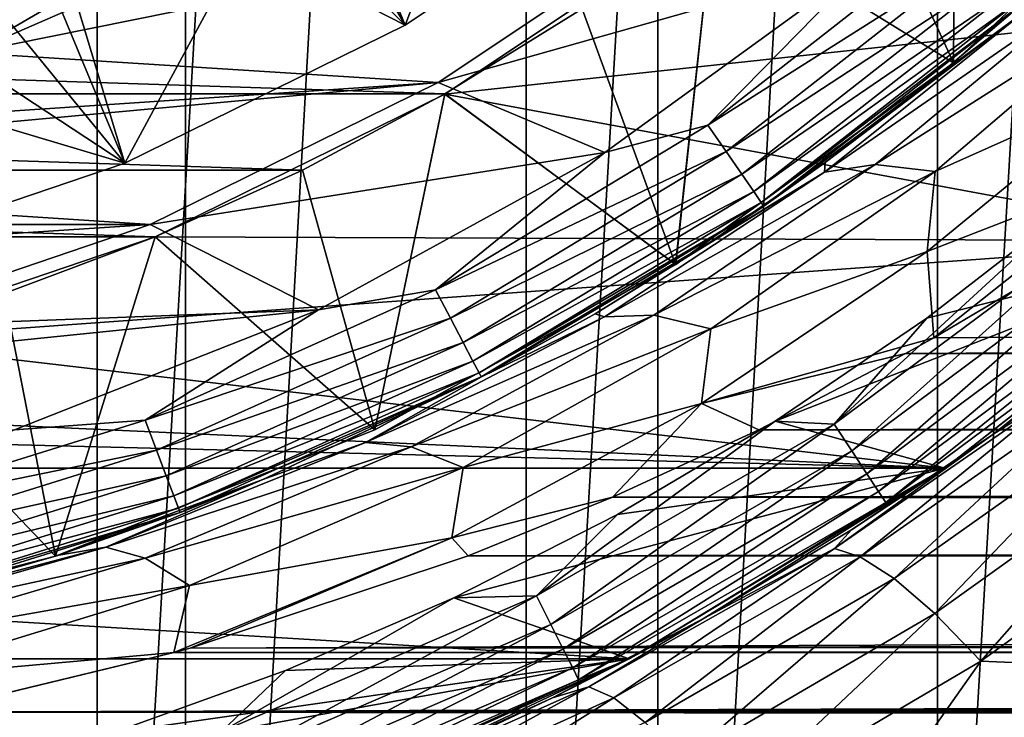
# Model space of a CAD drawing. Header units: millimetres. Extents: x -139 to 106, y -8 to 139.
# Tile 267 of 459: x 3.05 to 6.76, y 59.88 to 62.51. Entities that reach past the tile are written whole.
import ezdxf

# ---------------------------------------------------------------- set-up
doc = ezdxf.new("R2010")
doc.units = ezdxf.units.MM
doc.header["$LTSCALE"] = 53.842063
for name, color, linetype in [('156', 7, 'CONTINUOUS'), ('157', 7, 'CONTINUOUS'), ('158', 7, 'CONTINUOUS'), ('161', 7, 'CONTINUOUS'), ('163', 7, 'CONTINUOUS'), ('164', 7, 'CONTINUOUS'), ('166', 7, 'CONTINUOUS'), ('167', 7, 'CONTINUOUS'), ('27', 7, 'CONTINUOUS'), ('285', 7, 'CONTINUOUS'), ('289', 7, 'CONTINUOUS'), ('290', 7, 'CONTINUOUS'), ('291', 7, 'CONTINUOUS'), ('297', 7, 'CONTINUOUS'), ('298', 7, 'CONTINUOUS'), ('300', 7, 'CONTINUOUS'), ('36', 7, 'CONTINUOUS'), ('37', 7, 'CONTINUOUS'), ('39', 7, 'CONTINUOUS'), ('497', 7, 'CONTINUOUS'), ('499', 7, 'CONTINUOUS'), ('84', 7, 'CONTINUOUS'), ('85', 7, 'CONTINUOUS'), ('86', 7, 'CONTINUOUS'), ('96', 7, 'CONTINUOUS'), ('97', 7, 'CONTINUOUS')]:
    doc.layers.add(name, color=color, linetype=linetype)

msp = doc.modelspace()

# ---------------------------------------------------------------- linework, layer by layer
at = {"layer": '156', "color": 7, "linetype": 'CONTINUOUS', "true_color": 0x33ccff}
for points in [[(-4.65, 62.2339, -40), (-5.1668, 62.5552, -40), (4.65, 62.2339, -40), (-4.65, 62.2339, -40)], [(4.65, 62.2339, -40), (-5.1668, 62.5552, -40), (5.1668, 62.5552, -40), (4.65, 62.2339, -40)], [(-4.1133, 61.947, -40), (-4.65, 62.2339, -40), (4.1133, 61.947, -40), (-4.1133, 61.947, -40)], [(4.1133, 61.947, -40), (-4.65, 62.2339, -40), (4.65, 62.2339, -40), (4.1133, 61.947, -40)], [(-3.5589, 61.6958, -40), (-4.1133, 61.947, -40), (3.5589, 61.6958, -40), (-3.5589, 61.6958, -40)], [(3.5589, 61.6958, -40), (-4.1133, 61.947, -40), (4.1133, 61.947, -40), (3.5589, 61.6958, -40)], [(2.9894, 61.4814, -40), (-3.5589, 61.6958, -40), (3.5589, 61.6958, -40), (2.9894, 61.4814, -40)]]:
    msp.add_3dface(points, dxfattribs=at)
at = {"layer": '157', "color": 7, "linetype": 'CONTINUOUS', "true_color": 0x33ccff}
for points in [[(6.1319, 63.2958, -40), (6.5761, 63.7118, -40), (6.5655, 62.3516, -39), (6.1319, 63.2958, -40)], [(6.5655, 62.3516, -39), (6.5761, 63.7118, -40), (7.5084, 63.2371, -39), (6.5655, 62.3516, -39)], [(5.6615, 62.9097, -40), (6.1319, 63.2958, -40), (6.5655, 62.3516, -39), (5.6615, 62.9097, -40)], [(5.1668, 62.5552, -40), (5.6615, 62.9097, -40), (5.519, 61.5913, -39), (5.1668, 62.5552, -40)], [(5.519, 61.5913, -39), (5.6615, 62.9097, -40), (6.5655, 62.3516, -39), (5.519, 61.5913, -39)], [(4.65, 62.2339, -40), (5.1668, 62.5552, -40), (5.519, 61.5913, -39), (4.65, 62.2339, -40)], [(4.1133, 61.947, -40), (4.65, 62.2339, -40), (4.3855, 60.9682, -39), (4.1133, 61.947, -40)], [(4.3855, 60.9682, -39), (4.65, 62.2339, -40), (5.519, 61.5913, -39), (4.3855, 60.9682, -39)], [(3.5589, 61.6958, -40), (4.1133, 61.947, -40), (4.3855, 60.9682, -39), (3.5589, 61.6958, -40)], [(2.9894, 61.4814, -40), (3.5589, 61.6958, -40), (3.1829, 60.492, -39), (2.9894, 61.4814, -40)], [(3.1829, 60.492, -39), (3.5589, 61.6958, -40), (4.3855, 60.9682, -39), (3.1829, 60.492, -39)], [(2.407, 61.3048, -40), (2.9894, 61.4814, -40), (3.1829, 60.492, -39), (2.407, 61.3048, -40)], [(1.93, 60.1703, -39), (2.407, 61.3048, -40), (3.1829, 60.492, -39), (1.93, 60.1703, -39)]]:
    msp.add_3dface(points, dxfattribs=at)
at = {"layer": '158', "color": 7, "linetype": 'CONTINUOUS', "true_color": 0x33ccff}
for points in [[(6.5655, 62.3516, -39), (7.5084, 63.2371, -39), (6.5655, 62.3517, -32), (6.5655, 62.3516, -39)], [(6.5655, 62.3517, -32), (7.5084, 63.2371, -39), (7.5084, 63.2371, -32), (6.5655, 62.3517, -32)], [(5.519, 61.5913, -39), (6.5655, 62.3516, -39), (5.5191, 61.5913, -32), (5.519, 61.5913, -39)], [(5.5191, 61.5913, -32), (6.5655, 62.3516, -39), (6.5655, 62.3517, -32), (5.5191, 61.5913, -32)], [(4.3855, 60.9682, -39), (5.519, 61.5913, -39), (4.3855, 60.9682, -32), (4.3855, 60.9682, -39)], [(4.3855, 60.9682, -32), (5.519, 61.5913, -39), (5.5191, 61.5913, -32), (4.3855, 60.9682, -32)], [(3.1828, 60.492, -32), (3.1829, 60.492, -39), (4.3855, 60.9682, -32), (3.1828, 60.492, -32)], [(3.1829, 60.492, -39), (4.3855, 60.9682, -39), (4.3855, 60.9682, -32), (3.1829, 60.492, -39)], [(1.93, 60.1703, -39), (3.1829, 60.492, -39), (3.1828, 60.492, -32), (1.93, 60.1703, -39)], [(1.93, 60.1703, -32), (1.93, 60.1703, -39), (3.1828, 60.492, -32), (1.93, 60.1703, -32)]]:
    msp.add_3dface(points, dxfattribs=at)
at = {"layer": '161', "color": 7, "linetype": 'CONTINUOUS', "true_color": 0x33ccff}
for points in [[(5.6615, 62.9097, -32), (6.5655, 62.3517, -32), (6.5762, 63.7119, -32), (5.6615, 62.9097, -32)], [(6.5655, 62.3517, -32), (7.5084, 63.2371, -32), (6.5762, 63.7119, -32), (6.5655, 62.3517, -32)], [(4.65, 62.2338, -32), (5.5191, 61.5913, -32), (5.6615, 62.9097, -32), (4.65, 62.2338, -32)], [(5.5191, 61.5913, -32), (6.5655, 62.3517, -32), (5.6615, 62.9097, -32), (5.5191, 61.5913, -32)], [(3.5588, 61.6958, -32), (4.3855, 60.9682, -32), (4.65, 62.2338, -32), (3.5588, 61.6958, -32)], [(4.3855, 60.9682, -32), (5.5191, 61.5913, -32), (4.65, 62.2338, -32), (4.3855, 60.9682, -32)], [(2.4069, 61.3048, -32), (3.1828, 60.492, -32), (3.5588, 61.6958, -32), (2.4069, 61.3048, -32)], [(3.1828, 60.492, -32), (4.3855, 60.9682, -32), (3.5588, 61.6958, -32), (3.1828, 60.492, -32)], [(1.93, 60.1703, -32), (3.1828, 60.492, -32), (2.4069, 61.3048, -32), (1.93, 60.1703, -32)]]:
    msp.add_3dface(points, dxfattribs=at)
at = {"layer": '163', "color": 7, "linetype": 'CONTINUOUS', "true_color": 0x33ccff}
for points in [[(4.65, 62.2338, -32), (5.6615, 62.9097, -32), (4.65, 62.2338, -30), (4.65, 62.2338, -32)], [(4.65, 62.2338, -30), (5.6615, 62.9097, -32), (5.6615, 62.9097, -30), (4.65, 62.2338, -30)], [(3.5588, 61.6958, -32), (4.65, 62.2338, -32), (3.5589, 61.6958, -30), (3.5588, 61.6958, -32)], [(3.5589, 61.6958, -30), (4.65, 62.2338, -32), (4.65, 62.2338, -30), (3.5589, 61.6958, -30)], [(2.4069, 61.3048, -32), (3.5588, 61.6958, -32), (2.4069, 61.3048, -30), (2.4069, 61.3048, -32)], [(2.4069, 61.3048, -30), (3.5588, 61.6958, -32), (3.5589, 61.6958, -30), (2.4069, 61.3048, -30)]]:
    msp.add_3dface(points, dxfattribs=at)
at = {"layer": '164', "color": 7, "linetype": 'CONTINUOUS', "true_color": 0x33ccff}
for points in [[(4.65, 62.2338, -30), (5.6615, 62.9097, -30), (8.6079, 62.662, -30), (4.65, 62.2338, -30)], [(7.6259, 61.68, -30), (4.65, 62.2338, -30), (8.6079, 62.662, -30), (7.6259, 61.68, -30)], [(3.5589, 61.6958, -30), (4.65, 62.2338, -30), (7.6259, 61.68, -30), (3.5589, 61.6958, -30)], [(2.4069, 61.3048, -30), (3.5589, 61.6958, -30), (7.6259, 61.68, -30), (2.4069, 61.3048, -30)], [(6.5326, 60.8235, -30), (2.4069, 61.3048, -30), (7.6259, 61.68, -30), (6.5326, 60.8235, -30)], [(1.2138, 61.0674, -30), (2.4069, 61.3048, -30), (6.5326, 60.8235, -30), (1.2138, 61.0674, -30)], [(0, 60.9879, -30), (1.2138, 61.0674, -30), (6.5326, 60.8235, -30), (0, 60.9879, -30)], [(-6.5326, 60.8235, -30), (0, 60.9879, -30), (6.5326, 60.8235, -30), (-6.5326, 60.8235, -30)], [(-5.3443, 60.1051, -30), (-6.5326, 60.8235, -30), (5.3443, 60.1051, -30), (-5.3443, 60.1051, -30)], [(5.3443, 60.1051, -30), (-6.5326, 60.8235, -30), (6.5326, 60.8235, -30), (5.3443, 60.1051, -30)], [(-4.078, 59.5352, -30), (-5.3443, 60.1051, -30), (4.078, 59.5352, -30), (-4.078, 59.5352, -30)], [(4.078, 59.5352, -30), (-5.3443, 60.1051, -30), (5.3443, 60.1051, -30), (4.078, 59.5352, -30)]]:
    msp.add_3dface(points, dxfattribs=at)
at = {"layer": '166', "color": 7, "linetype": 'CONTINUOUS', "true_color": 0x33ccff}
for points in [[(6.5326, 60.8235, -30), (7.6259, 61.68, -30), (6.5326, 60.8235, -28), (6.5326, 60.8235, -30)], [(6.5326, 60.8235, -28), (7.6259, 61.68, -30), (7.6259, 61.68, -28), (6.5326, 60.8235, -28)], [(5.3443, 60.1051, -30), (6.5326, 60.8235, -30), (5.3443, 60.1051, -28), (5.3443, 60.1051, -30)], [(5.3443, 60.1051, -28), (6.5326, 60.8235, -30), (6.5326, 60.8235, -28), (5.3443, 60.1051, -28)], [(4.078, 59.5352, -30), (5.3443, 60.1051, -30), (4.078, 59.5352, -28), (4.078, 59.5352, -30)], [(4.078, 59.5352, -28), (5.3443, 60.1051, -30), (5.3443, 60.1051, -28), (4.078, 59.5352, -28)]]:
    msp.add_3dface(points, dxfattribs=at)
at = {"layer": '167', "color": 7, "linetype": 'CONTINUOUS', "true_color": 0x33ccff}
for points in [[(7.0117, 61.8123, -28), (6.4657, 61.3888, -28), (7.6259, 61.68, -28), (7.0117, 61.8123, -28)], [(6.4657, 61.3888, -28), (5.8941, 61.0003, -28), (7.6259, 61.68, -28), (6.4657, 61.3888, -28)], [(5.8941, 61.0003, -28), (6.5326, 60.8235, -28), (7.6259, 61.68, -28), (5.8941, 61.0003, -28)], [(5.8941, 61.0003, -28), (5.2993, 60.6485, -28), (6.5326, 60.8235, -28), (5.8941, 61.0003, -28)], [(5.2993, 60.6485, -28), (4.6837, 60.3348, -28), (6.5326, 60.8235, -28), (5.2993, 60.6485, -28)], [(4.6837, 60.3348, -28), (5.3443, 60.1051, -28), (6.5326, 60.8235, -28), (4.6837, 60.3348, -28)], [(4.6837, 60.3348, -28), (4.0494, 60.0604, -28), (5.3443, 60.1051, -28), (4.6837, 60.3348, -28)], [(3.3992, 59.8263, -28), (2.7356, 59.6335, -28), (5.3443, 60.1051, -28), (3.3992, 59.8263, -28)], [(2.7356, 59.6335, -28), (4.078, 59.5352, -28), (5.3443, 60.1051, -28), (2.7356, 59.6335, -28)], [(4.0494, 60.0604, -28), (3.3992, 59.8263, -28), (5.3443, 60.1051, -28), (4.0494, 60.0604, -28)]]:
    msp.add_3dface(points, dxfattribs=at)
at = {"layer": '27', "color": 8, "linetype": 'CONTINUOUS'}
for points in [[(75.9342, 61.1218, 13.2954), (100.5, 61.8236, 14.0444), (6.3853, 61.2557, 13.4444), (75.9342, 61.1218, 13.2954)], [(6.3853, 61.2557, 13.4444), (100.5, 61.8236, 14.0444), (6.4919, 61.3153, 13.5097), (6.3853, 61.2557, 13.4444)], [(6.4919, 61.3153, 13.5097), (100.5, 61.8236, 14.0444), (6.935, 61.5777, 13.7906), (6.4919, 61.3153, 13.5097)], [(5.8325, 60.9679, 13.1203), (75.9342, 61.1218, 13.2954), (6.3853, 61.2557, 13.4444), (5.8325, 60.9679, 13.1203)], [(74.8094, 61.0478, 13.2118), (75.9342, 61.1218, 13.2954), (5.8325, 60.9679, 13.1203), (74.8094, 61.0478, 13.2118)], [(73.6138, 60.8857, 13.0252), (74.8094, 61.0478, 13.2118), (5.8325, 60.9679, 13.1203), (73.6138, 60.8857, 13.0252)], [(5.2812, 60.7141, 12.8225), (73.6138, 60.8857, 13.0252), (5.8325, 60.9679, 13.1203), (5.2812, 60.7141, 12.8225)], [(72.9354, 60.7584, 12.8754), (73.6138, 60.8857, 13.0252), (5.2812, 60.7141, 12.8225), (72.9354, 60.7584, 12.8754)], [(72.2309, 60.603, 12.6884), (72.9354, 60.7584, 12.8754), (5.2812, 60.7141, 12.8225), (72.2309, 60.603, 12.6884)], [(4.7374, 60.4936, 12.5539), (72.2309, 60.603, 12.6884), (5.2812, 60.7141, 12.8225), (4.7374, 60.4936, 12.5539)], [(71.5394, 60.4307, 12.4756), (72.2309, 60.603, 12.6884), (4.7374, 60.4936, 12.5539), (71.5394, 60.4307, 12.4756)], [(3.6897, 60.1458, 12.1099), (71.5394, 60.4307, 12.4756), (4.7374, 60.4936, 12.5539), (3.6897, 60.1458, 12.1099)], [(70.8963, 60.2573, 12.255), (71.5394, 60.4307, 12.4756), (3.6897, 60.1458, 12.1099), (70.8963, 60.2573, 12.255)], [(70.6583, 60.1889, 12.1664), (70.8963, 60.2573, 12.255), (3.6897, 60.1458, 12.1099), (70.6583, 60.1889, 12.1664)], [(70.4233, 60.1196, 12.0753), (70.6583, 60.1889, 12.1664), (3.6292, 60.1286, 12.0873), (70.4233, 60.1196, 12.0753)], [(3.6292, 60.1286, 12.0873), (70.6583, 60.1889, 12.1664), (3.6897, 60.1458, 12.1099), (3.6292, 60.1286, 12.0873)], [(2.7013, 59.904, 11.7854), (70.4233, 60.1196, 12.0753), (3.6292, 60.1286, 12.0873), (2.7013, 59.904, 11.7854)], [(70.1913, 60.0492, 11.9819), (70.4233, 60.1196, 12.0753), (2.7013, 59.904, 11.7854), (70.1913, 60.0492, 11.9819)], [(69.9622, 59.9779, 11.886), (70.1913, 60.0492, 11.9819), (2.7013, 59.904, 11.7854), (69.9622, 59.9779, 11.886)], [(69.736, 59.9057, 11.7877), (69.9622, 59.9779, 11.886), (2.7013, 59.904, 11.7854), (69.736, 59.9057, 11.7877)], [(1.7625, 59.7464, 11.5661), (69.513, 59.8327, 11.687), (2.7013, 59.904, 11.7854), (1.7625, 59.7464, 11.5661)], [(69.513, 59.8327, 11.687), (69.736, 59.9057, 11.7877), (2.7013, 59.904, 11.7854), (69.513, 59.8327, 11.687)]]:
    msp.add_3dface(points, dxfattribs=at)
at = {"layer": '285', "color": 7, "linetype": 'CONTINUOUS', "true_color": 0xffff99}
for points in [[(4.0008, 63.7089, 45.8845), (3.5425, 63.4512, 45.8845), (4.5, 62.4936, 45.134), (4.0008, 63.7089, 45.8845)], [(5.4789, 63.1478, 45.134), (4.0008, 63.7089, 45.8845), (4.5, 62.4936, 45.134), (5.4789, 63.1478, 45.134)], [(3.5425, 63.4512, 45.8845), (3.0677, 63.2254, 45.8845), (4.5, 62.4936, 45.134), (3.5425, 63.4512, 45.8845)], [(3.0677, 63.2254, 45.8845), (2.5786, 63.0325, 45.8845), (3.4441, 61.9729, 45.134), (3.0677, 63.2254, 45.8845)], [(4.5, 62.4936, 45.134), (3.0677, 63.2254, 45.8845), (3.4441, 61.9729, 45.134), (4.5, 62.4936, 45.134)], [(2.5786, 63.0325, 45.8845), (2.0774, 62.8734, 45.8845), (3.4441, 61.9729, 45.134), (2.5786, 63.0325, 45.8845)], [(3.4441, 61.9729, 45.134), (2.0774, 62.8734, 45.8845), (2.3293, 61.5945, 45.134), (3.4441, 61.9729, 45.134)]]:
    msp.add_3dface(points, dxfattribs=at)
at = {"layer": '289', "color": 7, "linetype": 'CONTINUOUS', "true_color": 0xffff99}
for points in [[(5.4789, 63.1478, 45.134), (4.5, 62.4936, 45.134), (5.4789, 63.1478, 39.0773), (5.4789, 63.1478, 45.134)], [(5.4789, 63.1478, 39.0773), (4.5, 62.4936, 45.134), (4.5, 62.4936, 39.0773), (5.4789, 63.1478, 39.0773)], [(4.5, 62.4936, 45.134), (3.4441, 61.9729, 45.134), (4.5, 62.4936, 39.0773), (4.5, 62.4936, 45.134)], [(4.5, 62.4936, 39.0773), (3.4441, 61.9729, 45.134), (3.4441, 61.9729, 39.0773), (4.5, 62.4936, 39.0773)], [(3.4441, 61.9729, 45.134), (2.3293, 61.5945, 45.134), (3.4441, 61.9729, 39.0773), (3.4441, 61.9729, 45.134)], [(3.4441, 61.9729, 39.0773), (2.3293, 61.5945, 45.134), (2.3293, 61.5945, 39.0773), (3.4441, 61.9729, 39.0773)]]:
    msp.add_3dface(points, dxfattribs=at)
at = {"layer": '290', "color": 7, "linetype": 'CONTINUOUS', "true_color": 0xffff99}
for points in [[(4.9918, 63.7824, 38.6155), (4.5, 62.4936, 39.0773), (4.1, 63.1865, 38.6155), (4.9918, 63.7824, 38.6155)], [(5.4789, 63.1478, 39.0773), (4.5, 62.4936, 39.0773), (4.9918, 63.7824, 38.6155), (5.4789, 63.1478, 39.0773)], [(4.1, 63.1865, 38.6155), (3.4441, 61.9729, 39.0773), (3.138, 62.7121, 38.6155), (4.1, 63.1865, 38.6155)], [(4.5, 62.4936, 39.0773), (3.4441, 61.9729, 39.0773), (4.1, 63.1865, 38.6155), (4.5, 62.4936, 39.0773)], [(3.138, 62.7121, 38.6155), (3.4441, 61.9729, 39.0773), (2.1223, 62.3673, 38.6155), (3.138, 62.7121, 38.6155)], [(3.4441, 61.9729, 39.0773), (2.3293, 61.5945, 39.0773), (2.1223, 62.3673, 38.6155), (3.4441, 61.9729, 39.0773)]]:
    msp.add_3dface(points, dxfattribs=at)
at = {"layer": '291', "color": 7, "linetype": 'CONTINUOUS', "true_color": 0xffff99}
msp.add_3dface([(3.138, 62.7121, 38.6155), (2.1223, 62.3673, 38.6155), (2.5083, 62.568, 38.5519), (3.138, 62.7121, 38.6155)], dxfattribs=at)
at = {"layer": '297', "color": 7, "linetype": 'CONTINUOUS', "true_color": 0xffff99}
for points in [[(4.625, 62.2771, 36.5), (5.6311, 62.9494, 36.5), (2.8594, 62.3895, 36.5), (4.625, 62.2771, 36.5)], [(2.8594, 62.3895, 36.5), (5.6311, 62.9494, 36.5), (3.8433, 62.8187, 36.5), (2.8594, 62.3895, 36.5)], [(1.8287, 62.0894, 36.5), (4.625, 62.2771, 36.5), (2.8594, 62.3895, 36.5), (1.8287, 62.0894, 36.5)], [(3.5397, 61.742, 36.5), (4.625, 62.2771, 36.5), (0.7683, 61.9231, 36.5), (3.5397, 61.742, 36.5)], [(0.7683, 61.9231, 36.5), (4.625, 62.2771, 36.5), (1.8287, 62.0894, 36.5), (0.7683, 61.9231, 36.5)], [(-3.5397, 61.742, 36.5), (3.5397, 61.742, 36.5), (0.7683, 61.9231, 36.5), (-3.5397, 61.742, 36.5)], [(-2.394, 61.3531, 36.5), (3.5397, 61.742, 36.5), (-3.5397, 61.742, 36.5), (-2.394, 61.3531, 36.5)], [(2.394, 61.3531, 36.5), (3.5397, 61.742, 36.5), (-2.394, 61.3531, 36.5), (2.394, 61.3531, 36.5)]]:
    msp.add_3dface(points, dxfattribs=at)
at = {"layer": '298', "color": 7, "linetype": 'CONTINUOUS', "true_color": 0xffff99}
for points in [[(4.625, 62.2772, 35), (5.631, 62.9494, 35), (4.625, 62.2771, 36.5), (4.625, 62.2772, 35)], [(5.631, 62.9494, 35), (5.6311, 62.9494, 36.5), (4.625, 62.2771, 36.5), (5.631, 62.9494, 35)], [(3.5398, 61.742, 35), (4.625, 62.2771, 36.5), (3.5397, 61.742, 36.5), (3.5398, 61.742, 35)], [(3.5398, 61.742, 35), (4.625, 62.2772, 35), (4.625, 62.2771, 36.5), (3.5398, 61.742, 35)], [(2.3941, 61.3531, 35), (3.5397, 61.742, 36.5), (2.394, 61.3531, 36.5), (2.3941, 61.3531, 35)], [(2.3941, 61.3531, 35), (3.5398, 61.742, 35), (3.5397, 61.742, 36.5), (2.3941, 61.3531, 35)]]:
    msp.add_3dface(points, dxfattribs=at)
at = {"layer": '300', "color": 7, "linetype": 'CONTINUOUS', "true_color": 0xffff99}
for points in [[(2.534, 62.489, 36.5534), (3.4915, 62.8681, 36.5534), (2.5084, 62.5679, 36.617), (2.534, 62.489, 36.5534)], [(2.534, 62.489, 36.5534), (3.5326, 62.7807, 36.5135), (3.4915, 62.8681, 36.5534), (2.534, 62.489, 36.5534)], [(2.8594, 62.3895, 36.5), (3.8433, 62.8187, 36.5), (3.5326, 62.7807, 36.5135), (2.8594, 62.3895, 36.5)], [(2.5639, 62.3971, 36.5135), (3.5326, 62.7807, 36.5135), (2.534, 62.489, 36.5534), (2.5639, 62.3971, 36.5135)], [(2.5639, 62.3971, 36.5135), (2.8594, 62.3895, 36.5), (3.5326, 62.7807, 36.5135), (2.5639, 62.3971, 36.5135)]]:
    msp.add_3dface(points, dxfattribs=at)
at = {"layer": '36', "color": 8, "linetype": 'CONTINUOUS'}
for points in [[(6.9219, 62.6604, 16.2014), (6.5085, 62.3047, 15.8006), (6.8418, 62.5508, 15.7013), (6.9219, 62.6604, 16.2014)], [(6.8418, 62.5508, 15.7013), (6.08, 61.9389, 14.9946), (7.0322, 62.6001, 15.414), (6.8418, 62.5508, 15.7013)], [(7.0322, 62.6001, 15.414), (6.08, 61.9389, 14.9946), (6.271, 61.9678, 14.705), (7.0322, 62.6001, 15.414)], [(7.2617, 62.5979, 15.1328), (7.0322, 62.6001, 15.414), (6.271, 61.9678, 14.705), (7.2617, 62.5979, 15.1328)], [(6.4961, 61.9418, 14.4215), (7.2617, 62.5979, 15.1328), (6.271, 61.9678, 14.705), (6.4961, 61.9418, 14.4215)], [(6.4961, 61.9418, 14.4215), (7.2365, 62.2716, 14.6004), (7.2617, 62.5979, 15.1328), (6.4961, 61.9418, 14.4215)], [(6.8418, 62.5508, 15.7013), (6.082, 61.9752, 15.4096), (6.08, 61.9389, 14.9946), (6.8418, 62.5508, 15.7013)], [(6.5085, 62.3047, 15.8006), (6.082, 61.9752, 15.4096), (6.8418, 62.5508, 15.7013), (6.5085, 62.3047, 15.8006)], [(6.4669, 61.6404, 13.9222), (7.3161, 61.9702, 14.2002), (7.2365, 62.2716, 14.6004), (6.4669, 61.6404, 13.9222)], [(6.4669, 61.6404, 13.9222), (7.2365, 62.2716, 14.6004), (6.4961, 61.9418, 14.4215), (6.4669, 61.6404, 13.9222)], [(6.082, 61.9752, 15.4096), (5.6486, 61.6748, 15.0354), (6.08, 61.9389, 14.9946), (6.082, 61.9752, 15.4096)], [(5.6486, 61.6748, 15.0354), (5.2153, 61.4057, 14.6846), (6.08, 61.9389, 14.9946), (5.6486, 61.6748, 15.0354)], [(6.08, 61.9389, 14.9946), (5.2153, 61.4057, 14.6846), (5.2508, 61.3942, 14.3109), (6.08, 61.9389, 14.9946)], [(6.08, 61.9389, 14.9946), (5.2508, 61.3942, 14.3109), (6.271, 61.9678, 14.705), (6.08, 61.9389, 14.9946)], [(6.271, 61.9678, 14.705), (5.2508, 61.3942, 14.3109), (5.4364, 61.4006, 14.0164), (6.271, 61.9678, 14.705)], [(6.4961, 61.9418, 14.4215), (6.271, 61.9678, 14.705), (5.4364, 61.4006, 14.0164), (6.4961, 61.9418, 14.4215)], [(5.651, 61.3493, 13.7282), (6.4961, 61.9418, 14.4215), (5.4364, 61.4006, 14.0164), (5.651, 61.3493, 13.7282)], [(5.651, 61.3493, 13.7282), (6.4669, 61.6404, 13.9222), (6.4961, 61.9418, 14.4215), (5.651, 61.3493, 13.7282)], [(6.4919, 61.3153, 13.5097), (7.3161, 61.9702, 14.2002), (6.4669, 61.6404, 13.9222), (6.4919, 61.3153, 13.5097)], [(6.4919, 61.3153, 13.5097), (6.935, 61.5777, 13.7906), (7.3161, 61.9702, 14.2002), (6.4919, 61.3153, 13.5097)], [(5.6166, 61.0678, 13.2634), (6.4919, 61.3153, 13.5097), (6.4669, 61.6404, 13.9222), (5.6166, 61.0678, 13.2634)], [(5.6166, 61.0678, 13.2634), (6.4669, 61.6404, 13.9222), (5.651, 61.3493, 13.7282), (5.6166, 61.0678, 13.2634)], [(5.2508, 61.3942, 14.3109), (4.3502, 60.9209, 13.6701), (5.4364, 61.4006, 14.0164), (5.2508, 61.3942, 14.3109)], [(5.4364, 61.4006, 14.0164), (4.3502, 60.9209, 13.6701), (4.5225, 60.9035, 13.3681), (5.4364, 61.4006, 14.0164)], [(5.2508, 61.3942, 14.3109), (4.7876, 61.1681, 14.3617), (4.3502, 60.9209, 13.6701), (5.2508, 61.3942, 14.3109)], [(5.651, 61.3493, 13.7282), (5.4364, 61.4006, 14.0164), (4.5225, 60.9035, 13.3681), (5.651, 61.3493, 13.7282)], [(5.2153, 61.4057, 14.6846), (4.7876, 61.1681, 14.3617), (5.2508, 61.3942, 14.3109), (5.2153, 61.4057, 14.6846)], [(4.7184, 60.8259, 13.0725), (5.651, 61.3493, 13.7282), (4.5225, 60.9035, 13.3681), (4.7184, 60.8259, 13.0725)], [(4.7184, 60.8259, 13.0725), (5.6166, 61.0678, 13.2634), (5.651, 61.3493, 13.7282), (4.7184, 60.8259, 13.0725)], [(6.3853, 61.2557, 13.4444), (6.4919, 61.3153, 13.5097), (5.6166, 61.0678, 13.2634), (6.3853, 61.2557, 13.4444)], [(5.8325, 60.9679, 13.1203), (6.3853, 61.2557, 13.4444), (5.6166, 61.0678, 13.2634), (5.8325, 60.9679, 13.1203)], [(4.7876, 61.1681, 14.3617), (3.9645, 60.7813, 13.8078), (4.3502, 60.9209, 13.6701), (4.7876, 61.1681, 14.3617)], [(4.6756, 60.5606, 12.6434), (5.2812, 60.7141, 12.8225), (5.6166, 61.0678, 13.2634), (4.6756, 60.5606, 12.6434)], [(4.6756, 60.5606, 12.6434), (5.6166, 61.0678, 13.2634), (4.7184, 60.8259, 13.0725), (4.6756, 60.5606, 12.6434)], [(5.2812, 60.7141, 12.8225), (5.8325, 60.9679, 13.1203), (5.6166, 61.0678, 13.2634), (5.2812, 60.7141, 12.8225)], [(4.3502, 60.9209, 13.6701), (3.9645, 60.7813, 13.8078), (3.3721, 60.5264, 13.099), (4.3502, 60.9209, 13.6701)], [(4.3502, 60.9209, 13.6701), (3.3721, 60.5264, 13.099), (4.5225, 60.9035, 13.3681), (4.3502, 60.9209, 13.6701)], [(4.5225, 60.9035, 13.3681), (3.3721, 60.5264, 13.099), (3.5209, 60.4848, 12.7869), (4.5225, 60.9035, 13.3681)], [(4.7184, 60.8259, 13.0725), (4.5225, 60.9035, 13.3681), (3.5209, 60.4848, 12.7869), (4.7184, 60.8259, 13.0725)], [(3.6874, 60.3811, 12.4815), (4.7184, 60.8259, 13.0725), (3.5209, 60.4848, 12.7869), (3.6874, 60.3811, 12.4815)], [(3.6874, 60.3811, 12.4815), (4.6756, 60.5606, 12.6434), (4.7184, 60.8259, 13.0725), (3.6874, 60.3811, 12.4815)], [(3.9645, 60.7813, 13.8078), (3.1957, 60.4961, 13.3743), (3.3721, 60.5264, 13.099), (3.9645, 60.7813, 13.8078)], [(4.7374, 60.4936, 12.5539), (5.2812, 60.7141, 12.8225), (4.6756, 60.5606, 12.6434), (4.7374, 60.4936, 12.5539)], [(3.6292, 60.1286, 12.0873), (3.6897, 60.1458, 12.1099), (4.6756, 60.5606, 12.6434), (3.6292, 60.1286, 12.0873)], [(3.6292, 60.1286, 12.0873), (4.6756, 60.5606, 12.6434), (3.6874, 60.3811, 12.4815), (3.6292, 60.1286, 12.0873)], [(3.6897, 60.1458, 12.1099), (4.7374, 60.4936, 12.5539), (4.6756, 60.5606, 12.6434), (3.6897, 60.1458, 12.1099)], [(3.3721, 60.5264, 13.099), (2.4824, 60.2914, 13.0488), (2.3136, 60.2232, 12.6356), (3.3721, 60.5264, 13.099)], [(3.3721, 60.5264, 13.099), (2.3136, 60.2232, 12.6356), (3.5209, 60.4848, 12.7869), (3.3721, 60.5264, 13.099)], [(3.1957, 60.4961, 13.3743), (2.4824, 60.2914, 13.0488), (3.3721, 60.5264, 13.099), (3.1957, 60.4961, 13.3743)], [(3.5209, 60.4848, 12.7869), (2.3136, 60.2232, 12.6356), (2.4255, 60.1595, 12.3122), (3.5209, 60.4848, 12.7869)], [(3.6874, 60.3811, 12.4815), (3.5209, 60.4848, 12.7869), (2.4255, 60.1595, 12.3122), (3.6874, 60.3811, 12.4815)], [(2.5494, 60.0324, 11.9956), (3.6874, 60.3811, 12.4815), (2.4255, 60.1595, 12.3122), (2.5494, 60.0324, 11.9956)], [(2.5494, 60.0324, 11.9956), (3.6292, 60.1286, 12.0873), (3.6874, 60.3811, 12.4815), (2.5494, 60.0324, 11.9956)], [(2.7013, 59.904, 11.7854), (3.6292, 60.1286, 12.0873), (2.5494, 60.0324, 11.9956), (2.7013, 59.904, 11.7854)]]:
    msp.add_3dface(points, dxfattribs=at)
at = {"layer": '37', "color": 8, "linetype": 'CONTINUOUS'}
for points in [[(6.5085, 62.3047, 15.8006), (6.9219, 62.6604, 16.2014), (6.8302, 62.5781, 30), (6.5085, 62.3047, 15.8006)], [(5.8511, 61.811, 30), (6.5085, 62.3047, 15.8006), (6.8302, 62.5781, 30), (5.8511, 61.811, 30)], [(6.082, 61.9752, 15.4096), (6.5085, 62.3047, 15.8006), (5.8511, 61.811, 30), (6.082, 61.9752, 15.4096)], [(5.6486, 61.6748, 15.0354), (6.082, 61.9752, 15.4096), (5.8511, 61.811, 30), (5.6486, 61.6748, 15.0354)], [(4.7866, 61.1676, 30), (5.6486, 61.6748, 15.0354), (5.8511, 61.811, 30), (4.7866, 61.1676, 30)], [(5.2153, 61.4057, 14.6846), (5.6486, 61.6748, 15.0354), (4.7866, 61.1676, 30), (5.2153, 61.4057, 14.6846)], [(4.7876, 61.1681, 14.3617), (5.2153, 61.4057, 14.6846), (4.7866, 61.1676, 30), (4.7876, 61.1681, 14.3617)], [(3.6524, 60.6571, 30), (3.9645, 60.7813, 13.8078), (4.7866, 61.1676, 30), (3.6524, 60.6571, 30)], [(3.9645, 60.7813, 13.8078), (4.7876, 61.1681, 14.3617), (4.7866, 61.1676, 30), (3.9645, 60.7813, 13.8078)], [(3.1957, 60.4961, 13.3743), (3.9645, 60.7813, 13.8078), (3.6524, 60.6571, 30), (3.1957, 60.4961, 13.3743)], [(2.465, 60.2871, 30), (3.1957, 60.4961, 13.3743), (3.6524, 60.6571, 30), (2.465, 60.2871, 30)], [(2.4824, 60.2914, 13.0488), (3.1957, 60.4961, 13.3743), (2.465, 60.2871, 30), (2.4824, 60.2914, 13.0488)]]:
    msp.add_3dface(points, dxfattribs=at)
at = {"layer": '39', "color": 8, "linetype": 'CONTINUOUS'}
for points in [[(4.625, 62.2772, 35), (6.2478, 62.7376, 35), (5.631, 62.9494, 35), (4.625, 62.2772, 35)], [(5.2519, 62.0139, 35), (6.2478, 62.7376, 35), (4.625, 62.2772, 35), (5.2519, 62.0139, 35)], [(3.5398, 61.742, 35), (5.2519, 62.0139, 35), (4.625, 62.2772, 35), (3.5398, 61.742, 35)], [(4.1731, 61.4207, 35), (5.2519, 62.0139, 35), (3.5398, 61.742, 35), (4.1731, 61.4207, 35)], [(2.3941, 61.3531, 35), (4.1731, 61.4207, 35), (3.5398, 61.742, 35), (2.3941, 61.3531, 35)], [(3.0286, 60.9675, 35), (4.1731, 61.4207, 35), (1.2074, 61.117, 35), (3.0286, 60.9675, 35)], [(1.2074, 61.117, 35), (4.1731, 61.4207, 35), (2.3941, 61.3531, 35), (1.2074, 61.117, 35)]]:
    msp.add_3dface(points, dxfattribs=at)
at = {"layer": '497', "color": 7, "linetype": 'CONTINUOUS', "true_color": 0xe0f2ff}
for points in [[(3.3403, 84.3979, 98.9082), (1.6792, 55.8855, 98.9082), (1.6792, 84.6903, 98.9082), (3.3403, 84.3979, 98.9082)], [(3.3403, 56.1779, 98.9082), (1.6792, 55.8855, 98.9082), (3.3403, 84.3979, 98.9082), (3.3403, 56.1779, 98.9082)], [(4.9559, 83.9147, 98.9082), (3.3403, 56.1779, 98.9082), (3.3403, 84.3979, 98.9082), (4.9559, 83.9147, 98.9082)], [(4.9559, 56.6611, 98.9082), (3.3403, 56.1779, 98.9082), (4.9559, 83.9147, 98.9082), (4.9559, 56.6611, 98.9082)], [(6.5047, 83.247, 98.9082), (4.9559, 56.6611, 98.9082), (4.9559, 83.9147, 98.9082), (6.5047, 83.247, 98.9082)], [(6.5048, 57.3288, 98.9082), (4.9559, 56.6611, 98.9082), (6.5047, 83.247, 98.9082), (6.5048, 57.3288, 98.9082)], [(7.9655, 82.404, 98.9082), (6.5048, 57.3288, 98.9082), (6.5047, 83.247, 98.9082), (7.9655, 82.404, 98.9082)], [(7.9655, 58.1717, 98.9082), (6.5048, 57.3288, 98.9082), (7.9655, 82.404, 98.9082), (7.9655, 58.1717, 98.9082)]]:
    msp.add_3dface(points, dxfattribs=at)
at = {"layer": '499', "color": 7, "linetype": 'CONTINUOUS', "true_color": 0xe0f2ff}
for points in [[(3.6731, 86.3739, 188.9082), (1.8481, 86.6841, 188.9082), (1.8481, 53.8917, 188.9082), (3.6731, 86.3739, 188.9082)], [(3.6732, 54.2019, 188.9082), (3.6731, 86.3739, 188.9082), (1.8481, 53.8917, 188.9082), (3.6732, 54.2019, 188.9082)], [(5.4518, 85.8612, 188.9082), (3.6731, 86.3739, 188.9082), (3.6732, 54.2019, 188.9082), (5.4518, 85.8612, 188.9082)], [(5.4519, 54.7146, 188.9082), (5.4518, 85.8612, 188.9082), (3.6732, 54.2019, 188.9082), (5.4519, 54.7146, 188.9082)], [(7.1618, 85.1526, 188.9082), (5.4518, 85.8612, 188.9082), (5.4519, 54.7146, 188.9082), (7.1618, 85.1526, 188.9082)], [(7.1619, 55.4232, 188.9082), (7.1618, 85.1526, 188.9082), (5.4519, 54.7146, 188.9082), (7.1619, 55.4232, 188.9082)]]:
    msp.add_3dface(points, dxfattribs=at)
at = {"layer": '84', "color": 8, "linetype": 'CONTINUOUS'}
for points in [[(6.4657, 61.3888, -28), (7.0117, 61.8123, -28), (6.1157, 60.9894, -27.983), (6.4657, 61.3888, -28)], [(6.1157, 60.9894, -27.983), (7.0117, 61.8123, -28), (7.1538, 61.7623, -27.983), (6.1157, 60.9894, -27.983)], [(6.1157, 60.9894, -27.983), (7.1538, 61.7623, -27.983), (6.182, 60.8886, -27.9329), (6.1157, 60.9894, -27.983)], [(7.1538, 61.7623, -27.983), (7.2314, 61.6698, -27.9329), (6.182, 60.8886, -27.9329), (7.1538, 61.7623, -27.983)], [(7.6259, 61.68, -27.5), (6.5328, 60.8236, -27.5), (7.3812, 61.4913, -27.6289), (7.6259, 61.68, -27.5)], [(7.2314, 61.6698, -27.9329), (6.239, 60.802, -27.8534), (6.182, 60.8886, -27.9329), (7.2314, 61.6698, -27.9329)], [(7.298, 61.5904, -27.8534), (6.239, 60.802, -27.8534), (7.2314, 61.6698, -27.9329), (7.298, 61.5904, -27.8534)], [(7.298, 61.5904, -27.8534), (6.2827, 60.7356, -27.7497), (6.239, 60.802, -27.8534), (7.298, 61.5904, -27.8534)], [(7.3491, 61.5295, -27.7497), (6.2827, 60.7356, -27.7497), (7.298, 61.5904, -27.8534), (7.3491, 61.5295, -27.7497)], [(7.3491, 61.5295, -27.7497), (6.3101, 60.6939, -27.6289), (6.2827, 60.7356, -27.7497), (7.3491, 61.5295, -27.7497)], [(7.3812, 61.4913, -27.6289), (6.3101, 60.6939, -27.6289), (7.3491, 61.5295, -27.7497), (7.3812, 61.4913, -27.6289)], [(7.3812, 61.4913, -27.6289), (6.5328, 60.8236, -27.5), (6.3101, 60.6939, -27.6289), (7.3812, 61.4913, -27.6289)], [(5.8941, 61.0003, -28), (6.4657, 61.3888, -28), (6.1157, 60.9894, -27.983), (5.8941, 61.0003, -28)], [(5.2993, 60.6485, -28), (5.8941, 61.0003, -28), (4.9949, 60.3423, -27.983), (5.2993, 60.6485, -28)], [(4.9949, 60.3423, -27.983), (5.8941, 61.0003, -28), (6.1157, 60.9894, -27.983), (4.9949, 60.3423, -27.983)], [(4.9949, 60.3423, -27.983), (6.1157, 60.9894, -27.983), (5.049, 60.2344, -27.9329), (4.9949, 60.3423, -27.983)], [(6.1157, 60.9894, -27.983), (6.182, 60.8886, -27.9329), (5.049, 60.2344, -27.9329), (6.1157, 60.9894, -27.983)], [(6.182, 60.8886, -27.9329), (5.0955, 60.1418, -27.8534), (5.049, 60.2344, -27.9329), (6.182, 60.8886, -27.9329)], [(6.239, 60.802, -27.8534), (5.0955, 60.1418, -27.8534), (6.182, 60.8886, -27.9329), (6.239, 60.802, -27.8534)], [(6.239, 60.802, -27.8534), (5.1312, 60.0708, -27.7497), (5.0955, 60.1418, -27.8534), (6.239, 60.802, -27.8534)], [(6.2827, 60.7356, -27.7497), (5.1312, 60.0708, -27.7497), (6.239, 60.802, -27.8534), (6.2827, 60.7356, -27.7497)], [(6.5328, 60.8236, -27.5), (5.3443, 60.1052, -27.5), (6.3101, 60.6939, -27.6289), (6.5328, 60.8236, -27.5)], [(6.2827, 60.7356, -27.7497), (5.1536, 60.0262, -27.6289), (5.1312, 60.0708, -27.7497), (6.2827, 60.7356, -27.7497)], [(6.3101, 60.6939, -27.6289), (5.1536, 60.0262, -27.6289), (6.2827, 60.7356, -27.7497), (6.3101, 60.6939, -27.6289)], [(6.3101, 60.6939, -27.6289), (5.3443, 60.1052, -27.5), (5.1536, 60.0262, -27.6289), (6.3101, 60.6939, -27.6289)], [(4.6837, 60.3348, -28), (5.2993, 60.6485, -28), (4.9949, 60.3423, -27.983), (4.6837, 60.3348, -28)], [(3.8065, 59.8297, -27.983), (4.6837, 60.3348, -28), (4.9949, 60.3423, -27.983), (3.8065, 59.8297, -27.983)], [(3.8065, 59.8297, -27.983), (4.9949, 60.3423, -27.983), (3.8478, 59.7162, -27.9329), (3.8065, 59.8297, -27.983)], [(4.9949, 60.3423, -27.983), (5.049, 60.2344, -27.9329), (3.8478, 59.7162, -27.9329), (4.9949, 60.3423, -27.983)], [(4.0494, 60.0604, -28), (4.6837, 60.3348, -28), (3.8065, 59.8297, -27.983), (4.0494, 60.0604, -28)], [(5.049, 60.2344, -27.9329), (3.8832, 59.6189, -27.8534), (3.8478, 59.7162, -27.9329), (5.049, 60.2344, -27.9329)], [(5.0955, 60.1418, -27.8534), (3.8832, 59.6189, -27.8534), (5.049, 60.2344, -27.9329), (5.0955, 60.1418, -27.8534)], [(5.0955, 60.1418, -27.8534), (3.9104, 59.5442, -27.7497), (3.8832, 59.6189, -27.8534), (5.0955, 60.1418, -27.8534)], [(5.1312, 60.0708, -27.7497), (3.9104, 59.5442, -27.7497), (5.0955, 60.1418, -27.8534), (5.1312, 60.0708, -27.7497)], [(5.3443, 60.1052, -27.5), (4.078, 59.5352, -27.5), (5.1536, 60.0262, -27.6289), (5.3443, 60.1052, -27.5)], [(3.3992, 59.8263, -28), (4.0494, 60.0604, -28), (3.8065, 59.8297, -27.983), (3.3992, 59.8263, -28)], [(5.1312, 60.0708, -27.7497), (3.9275, 59.4973, -27.6289), (3.9104, 59.5442, -27.7497), (5.1312, 60.0708, -27.7497)], [(5.1536, 60.0262, -27.6289), (3.9275, 59.4973, -27.6289), (5.1312, 60.0708, -27.7497), (5.1536, 60.0262, -27.6289)], [(5.1536, 60.0262, -27.6289), (4.078, 59.5352, -27.5), (3.9275, 59.4973, -27.6289), (5.1536, 60.0262, -27.6289)]]:
    msp.add_3dface(points, dxfattribs=at)
at = {"layer": '85', "color": 8, "linetype": 'CONTINUOUS'}
for points in [[(6.5328, 60.8236, -27.5), (7.6259, 61.68, -27.5), (6.7137, 60.9511, -20.9485), (6.5328, 60.8236, -27.5)], [(6.7137, 60.9511, -20.9485), (7.6259, 61.68, -27.5), (7.2163, 61.3338, -21.0959), (6.7137, 60.9511, -20.9485)], [(6.1819, 60.5908, -20.7913), (6.5328, 60.8236, -27.5), (6.7137, 60.9511, -20.9485), (6.1819, 60.5908, -20.7913)], [(5.3443, 60.1052, -27.5), (6.5328, 60.8236, -27.5), (5.6264, 60.2583, -20.6299), (5.3443, 60.1052, -27.5)], [(5.6264, 60.2583, -20.6299), (6.5328, 60.8236, -27.5), (6.1819, 60.5908, -20.7913), (5.6264, 60.2583, -20.6299)], [(5.0551, 59.9585, -20.4705), (5.3443, 60.1052, -27.5), (5.6264, 60.2583, -20.6299), (5.0551, 59.9585, -20.4705)], [(4.078, 59.5352, -27.5), (5.3443, 60.1052, -27.5), (4.4761, 59.6947, -20.3185), (4.078, 59.5352, -27.5)], [(4.4761, 59.6947, -20.3185), (5.3443, 60.1052, -27.5), (5.0551, 59.9585, -20.4705), (4.4761, 59.6947, -20.3185)]]:
    msp.add_3dface(points, dxfattribs=at)
at = {"layer": '86', "color": 8, "linetype": 'CONTINUOUS'}
for points in [[(6.7137, 60.9511, -20.9485), (7.2163, 61.3338, -21.0959), (6.9909, 61.1258, -20.7065), (6.7137, 60.9511, -20.9485)], [(6.1168, 60.5206, -20.448), (6.7137, 60.9511, -20.9485), (6.9909, 61.1258, -20.7065), (6.1168, 60.5206, -20.448)], [(6.1168, 60.5206, -20.448), (6.9909, 61.1258, -20.7065), (6.2146, 60.4891, -20.1338), (6.1168, 60.5206, -20.448)], [(6.2146, 60.4891, -20.1338), (6.9909, 61.1258, -20.7065), (7.0883, 61.1013, -20.3915), (6.2146, 60.4891, -20.1338)], [(6.2146, 60.4891, -20.1338), (7.0883, 61.1013, -20.3915), (6.3418, 60.4078, -19.8255), (6.2146, 60.4891, -20.1338)], [(6.3418, 60.4078, -19.8255), (7.0883, 61.1013, -20.3915), (7.2196, 61.0299, -20.0825), (6.3418, 60.4078, -19.8255)], [(6.3418, 60.4078, -19.8255), (7.2196, 61.0299, -20.0825), (6.4951, 60.2757, -19.5384), (6.3418, 60.4078, -19.8255)], [(6.4951, 60.2757, -19.5384), (7.2196, 61.0299, -20.0825), (7.3818, 60.9106, -19.7947), (6.4951, 60.2757, -19.5384)], [(6.1819, 60.5908, -20.7913), (6.7137, 60.9511, -20.9485), (6.1168, 60.5206, -20.448), (6.1819, 60.5908, -20.7913)], [(6.6684, 60.0968, -19.2869), (6.4951, 60.2757, -19.5384), (7.3818, 60.9106, -19.7947), (6.6684, 60.0968, -19.2869)], [(7.5686, 60.7468, -19.5426), (6.6684, 60.0968, -19.2869), (7.3818, 60.9106, -19.7947), (7.5686, 60.7468, -19.5426)], [(7.5686, 60.7468, -19.5426), (7.1439, 60.0763, -19.163), (6.6684, 60.0968, -19.2869), (7.5686, 60.7468, -19.5426)], [(5.6264, 60.2583, -20.6299), (6.1819, 60.5908, -20.7913), (6.1168, 60.5206, -20.448), (5.6264, 60.2583, -20.6299)], [(5.1918, 59.999, -20.1846), (5.6264, 60.2583, -20.6299), (6.1168, 60.5206, -20.448), (5.1918, 59.999, -20.1846)], [(5.1918, 59.999, -20.1846), (6.1168, 60.5206, -20.448), (5.2855, 59.9582, -19.8701), (5.1918, 59.999, -20.1846)], [(5.2855, 59.9582, -19.8701), (6.1168, 60.5206, -20.448), (6.2146, 60.4891, -20.1338), (5.2855, 59.9582, -19.8701)], [(5.2855, 59.9582, -19.8701), (6.2146, 60.4891, -20.1338), (5.4038, 59.8651, -19.5616), (5.2855, 59.9582, -19.8701)], [(5.4038, 59.8651, -19.5616), (6.2146, 60.4891, -20.1338), (6.3418, 60.4078, -19.8255), (5.4038, 59.8651, -19.5616)], [(5.4038, 59.8651, -19.5616), (6.3418, 60.4078, -19.8255), (5.5434, 59.7191, -19.2743), (5.4038, 59.8651, -19.5616)], [(5.5434, 59.7191, -19.2743), (6.3418, 60.4078, -19.8255), (6.4951, 60.2757, -19.5384), (5.5434, 59.7191, -19.2743)], [(5.6989, 59.5246, -19.0226), (5.5434, 59.7191, -19.2743), (6.4951, 60.2757, -19.5384), (5.6989, 59.5246, -19.0226)], [(6.6684, 60.0968, -19.2869), (5.6989, 59.5246, -19.0226), (6.4951, 60.2757, -19.5384), (6.6684, 60.0968, -19.2869)], [(5.0551, 59.9585, -20.4705), (5.6264, 60.2583, -20.6299), (5.1918, 59.999, -20.1846), (5.0551, 59.9585, -20.4705)], [(6.6684, 60.0968, -19.2869), (6.2523, 59.5071, -18.9198), (5.6989, 59.5246, -19.0226), (6.6684, 60.0968, -19.2869)], [(7.1439, 60.0763, -19.163), (6.2523, 59.5071, -18.9198), (6.6684, 60.0968, -19.2869), (7.1439, 60.0763, -19.163)], [(6.2523, 59.5071, -18.9198), (7.1439, 60.0763, -19.163), (7.2068, 59.7453, -18.9772), (6.2523, 59.5071, -18.9198)], [(4.2206, 59.564, -19.9344), (5.0551, 59.9585, -20.4705), (5.1918, 59.999, -20.1846), (4.2206, 59.564, -19.9344)], [(4.2206, 59.564, -19.9344), (5.1918, 59.999, -20.1846), (4.3049, 59.5128, -19.6188), (4.2206, 59.564, -19.9344)], [(4.3049, 59.5128, -19.6188), (5.1918, 59.999, -20.1846), (5.2855, 59.9582, -19.8701), (4.3049, 59.5128, -19.6188)], [(4.4761, 59.6947, -20.3185), (5.0551, 59.9585, -20.4705), (4.2206, 59.564, -19.9344), (4.4761, 59.6947, -20.3185)], [(4.3049, 59.5128, -19.6188), (5.2855, 59.9582, -19.8701), (4.4091, 59.4072, -19.3092), (4.3049, 59.5128, -19.6188)], [(4.4091, 59.4072, -19.3092), (5.2855, 59.9582, -19.8701), (5.4038, 59.8651, -19.5616), (4.4091, 59.4072, -19.3092)]]:
    msp.add_3dface(points, dxfattribs=at)
at = {"layer": '96', "color": 8, "linetype": 'CONTINUOUS'}
for points in [[(6.5841, 62.8559, 34.9831), (6.2478, 62.7376, 35), (5.6403, 62.1164, 34.9831), (6.5841, 62.8559, 34.9831)], [(6.5841, 62.8559, 34.9831), (5.6403, 62.1164, 34.9831), (6.6642, 62.7655, 34.9332), (6.5841, 62.8559, 34.9831)], [(5.6403, 62.1164, 34.9831), (5.7089, 62.0171, 34.9332), (6.6642, 62.7655, 34.9332), (5.6403, 62.1164, 34.9831)], [(5.7089, 62.0171, 34.9332), (6.7329, 62.6879, 34.8537), (6.6642, 62.7655, 34.9332), (5.7089, 62.0171, 34.9332)], [(6.2478, 62.7376, 35), (5.2519, 62.0139, 35), (5.6403, 62.1164, 34.9831), (6.2478, 62.7376, 35)], [(5.7678, 61.9317, 34.8537), (6.7329, 62.6879, 34.8537), (5.7089, 62.0171, 34.9332), (5.7678, 61.9317, 34.8537)], [(5.7678, 61.9317, 34.8537), (6.7857, 62.6283, 34.7501), (6.7329, 62.6879, 34.8537), (5.7678, 61.9317, 34.8537)], [(5.813, 61.8662, 34.7501), (6.7857, 62.6283, 34.7501), (5.7678, 61.9317, 34.8537), (5.813, 61.8662, 34.7501)], [(5.813, 61.8662, 34.7501), (6.8189, 62.5909, 34.6294), (6.7857, 62.6283, 34.7501), (5.813, 61.8662, 34.7501)], [(5.8414, 61.8251, 34.6294), (6.8189, 62.5909, 34.6294), (5.813, 61.8662, 34.7501), (5.8414, 61.8251, 34.6294)], [(5.8414, 61.8251, 34.6294), (6.8302, 62.5781, 34.5), (6.8189, 62.5909, 34.6294), (5.8414, 61.8251, 34.6294)], [(5.8511, 61.811, 34.5), (6.8302, 62.5781, 34.5), (5.8414, 61.8251, 34.6294), (5.8511, 61.811, 34.5)], [(5.6403, 62.1164, 34.9831), (5.2519, 62.0139, 35), (4.6142, 61.4962, 34.9831), (5.6403, 62.1164, 34.9831)], [(5.6403, 62.1164, 34.9831), (4.6142, 61.4962, 34.9831), (5.7089, 62.0171, 34.9332), (5.6403, 62.1164, 34.9831)], [(5.2519, 62.0139, 35), (4.1731, 61.4207, 35), (4.6142, 61.4962, 34.9831), (5.2519, 62.0139, 35)], [(4.6142, 61.4962, 34.9831), (4.6703, 61.3892, 34.9332), (5.7089, 62.0171, 34.9332), (4.6142, 61.4962, 34.9831)], [(4.6703, 61.3892, 34.9332), (5.7678, 61.9317, 34.8537), (5.7089, 62.0171, 34.9332), (4.6703, 61.3892, 34.9332)], [(4.7185, 61.2974, 34.8537), (5.7678, 61.9317, 34.8537), (4.6703, 61.3892, 34.9332), (4.7185, 61.2974, 34.8537)], [(4.7185, 61.2974, 34.8537), (5.813, 61.8662, 34.7501), (5.7678, 61.9317, 34.8537), (4.7185, 61.2974, 34.8537)], [(4.7555, 61.2269, 34.7501), (5.813, 61.8662, 34.7501), (4.7185, 61.2974, 34.8537), (4.7555, 61.2269, 34.7501)], [(4.7555, 61.2269, 34.7501), (5.8414, 61.8251, 34.6294), (5.813, 61.8662, 34.7501), (4.7555, 61.2269, 34.7501)], [(4.7787, 61.1827, 34.6294), (5.8414, 61.8251, 34.6294), (4.7555, 61.2269, 34.7501), (4.7787, 61.1827, 34.6294)], [(4.7787, 61.1827, 34.6294), (5.8511, 61.811, 34.5), (5.8414, 61.8251, 34.6294), (4.7787, 61.1827, 34.6294)], [(4.7866, 61.1676, 34.5), (5.8511, 61.811, 34.5), (4.7787, 61.1827, 34.6294), (4.7866, 61.1676, 34.5)], [(4.6142, 61.4962, 34.9831), (4.1731, 61.4207, 35), (3.5208, 61.0041, 34.9831), (4.6142, 61.4962, 34.9831)], [(4.6142, 61.4962, 34.9831), (3.5208, 61.0041, 34.9831), (4.6703, 61.3892, 34.9332), (4.6142, 61.4962, 34.9831)], [(4.1731, 61.4207, 35), (3.0286, 60.9675, 35), (3.5208, 61.0041, 34.9831), (4.1731, 61.4207, 35)], [(3.5208, 61.0041, 34.9831), (3.5637, 60.8912, 34.9332), (4.6703, 61.3892, 34.9332), (3.5208, 61.0041, 34.9831)], [(3.5637, 60.8912, 34.9332), (4.7185, 61.2974, 34.8537), (4.6703, 61.3892, 34.9332), (3.5637, 60.8912, 34.9332)], [(3.6004, 60.7942, 34.8537), (4.7185, 61.2974, 34.8537), (3.5637, 60.8912, 34.9332), (3.6004, 60.7942, 34.8537)], [(3.6004, 60.7942, 34.8537), (4.7555, 61.2269, 34.7501), (4.7185, 61.2974, 34.8537), (3.6004, 60.7942, 34.8537)], [(3.6287, 60.7198, 34.7501), (4.7555, 61.2269, 34.7501), (3.6004, 60.7942, 34.8537), (3.6287, 60.7198, 34.7501)], [(3.6287, 60.7198, 34.7501), (4.7787, 61.1827, 34.6294), (4.7555, 61.2269, 34.7501), (3.6287, 60.7198, 34.7501)], [(3.6464, 60.673, 34.6294), (4.7787, 61.1827, 34.6294), (3.6287, 60.7198, 34.7501), (3.6464, 60.673, 34.6294)], [(3.6464, 60.673, 34.6294), (4.7866, 61.1676, 34.5), (4.7787, 61.1827, 34.6294), (3.6464, 60.673, 34.6294)], [(3.6524, 60.6571, 34.5), (4.7866, 61.1676, 34.5), (3.6464, 60.673, 34.6294), (3.6524, 60.6571, 34.5)], [(3.5208, 61.0041, 34.9831), (3.0286, 60.9675, 35), (2.3761, 60.6474, 34.9831), (3.5208, 61.0041, 34.9831)], [(3.5208, 61.0041, 34.9831), (2.3761, 60.6474, 34.9831), (3.5637, 60.8912, 34.9332), (3.5208, 61.0041, 34.9831)], [(2.3761, 60.6474, 34.9831), (2.405, 60.5301, 34.9332), (3.5637, 60.8912, 34.9332), (2.3761, 60.6474, 34.9831)], [(2.405, 60.5301, 34.9332), (3.6004, 60.7942, 34.8537), (3.5637, 60.8912, 34.9332), (2.405, 60.5301, 34.9332)], [(2.4299, 60.4294, 34.8537), (3.6004, 60.7942, 34.8537), (2.405, 60.5301, 34.9332), (2.4299, 60.4294, 34.8537)], [(2.4299, 60.4294, 34.8537), (3.6287, 60.7198, 34.7501), (3.6004, 60.7942, 34.8537), (2.4299, 60.4294, 34.8537)], [(2.4489, 60.3522, 34.7501), (3.6287, 60.7198, 34.7501), (2.4299, 60.4294, 34.8537), (2.4489, 60.3522, 34.7501)], [(2.4489, 60.3522, 34.7501), (3.6464, 60.673, 34.6294), (3.6287, 60.7198, 34.7501), (2.4489, 60.3522, 34.7501)], [(2.4609, 60.3036, 34.6294), (3.6464, 60.673, 34.6294), (2.4489, 60.3522, 34.7501), (2.4609, 60.3036, 34.6294)], [(2.4609, 60.3036, 34.6294), (3.6524, 60.6571, 34.5), (3.6464, 60.673, 34.6294), (2.4609, 60.3036, 34.6294)], [(2.465, 60.2871, 34.5), (3.6524, 60.6571, 34.5), (2.4609, 60.3036, 34.6294), (2.465, 60.2871, 34.5)]]:
    msp.add_3dface(points, dxfattribs=at)
at = {"layer": '97', "color": 8, "linetype": 'CONTINUOUS'}
for points in [[(5.8511, 61.811, 30), (6.8302, 62.5781, 30), (5.8511, 61.811, 34.5), (5.8511, 61.811, 30)], [(6.8302, 62.5781, 30), (6.8302, 62.5781, 34.5), (5.8511, 61.811, 34.5), (6.8302, 62.5781, 30)], [(4.7866, 61.1676, 30), (5.8511, 61.811, 30), (4.7866, 61.1676, 34.5), (4.7866, 61.1676, 30)], [(5.8511, 61.811, 30), (5.8511, 61.811, 34.5), (4.7866, 61.1676, 34.5), (5.8511, 61.811, 30)], [(3.6524, 60.6571, 30), (4.7866, 61.1676, 30), (3.6524, 60.6571, 34.5), (3.6524, 60.6571, 30)], [(4.7866, 61.1676, 30), (4.7866, 61.1676, 34.5), (3.6524, 60.6571, 34.5), (4.7866, 61.1676, 30)], [(2.465, 60.2871, 30), (3.6524, 60.6571, 30), (2.465, 60.2871, 34.5), (2.465, 60.2871, 30)], [(3.6524, 60.6571, 30), (3.6524, 60.6571, 34.5), (2.465, 60.2871, 34.5), (3.6524, 60.6571, 30)]]:
    msp.add_3dface(points, dxfattribs=at)

doc.saveas('drawing.dxf')
